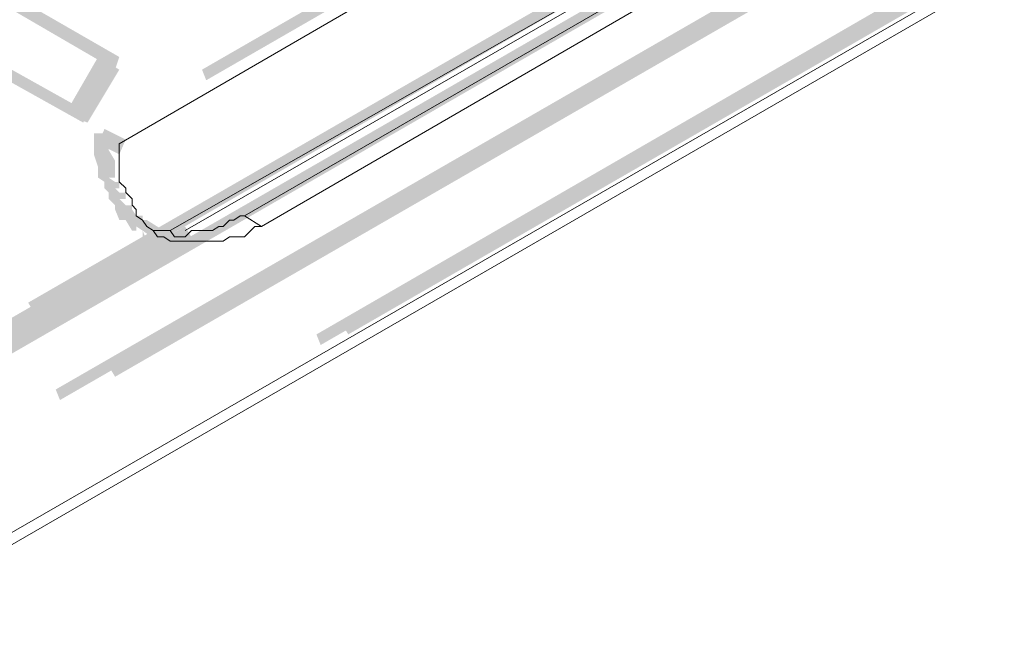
# Model space of a CAD drawing. Header units: millimetres. Extents: x -91 to 1961, y -1152 to 358.
# Tile 277 of 656: x 250.49 to 258.17, y 92.5 to 97.29. Entities that reach past the tile are written whole.
import ezdxf

# ---------------------------------------------------------------- set-up
doc = ezdxf.new("R2010")
doc.units = ezdxf.units.MM
doc.header["$MEASUREMENT"] = 0
doc.layers.get('0').update_dxf_attribs({"linetype": 'CONTINUOUS'})

msp = doc.modelspace()

# ---------------------------------------------------------------- hatches: boundary and pattern name
at = {"true_color": 0xaaaaaa}
h = msp.add_hatch(color=253, dxfattribs=at)
h.paths.add_polyline_path([(236.2746, 85.3503), (241.784, 88.5269), (241.8336, 88.3945), (236.3242, 85.251)])
h.paths.add_polyline_path([(244.5304, 90.0821), (250.0398, 93.2586), (250.0894, 93.1759), (244.58, 89.9993)])
h.paths.add_polyline_path([(252.8027, 94.8304), (258.2956, 98.007), (258.3452, 97.9242), (252.8358, 94.7477)])
h.paths.add_polyline_path([(261.0585, 99.6118), (266.5183, 102.7884), (266.601, 102.7057), (261.0916, 99.5291)])
h.paths.add_polyline_path([(269.2647, 104.3601), (274.7741, 107.5367), (274.8568, 107.454), (269.3639, 104.2774)])
h.paths.add_polyline_path([(277.537, 109.1415), (279.4397, 110.25), (279.4727, 110.1673), (277.5701, 109.0588)])
h = msp.add_hatch(color=253, dxfattribs=at)
h.paths.add_polyline_path([(236.4897, 85.433), (241.9991, 88.6096), (242.0321, 88.4772), (236.5393, 85.3503)])
h.paths.add_polyline_path([(244.7455, 90.1648), (250.2548, 93.3414), (250.3045, 93.2586), (244.7951, 90.0821)])
h.paths.add_polyline_path([(253.0013, 94.9131), (258.5106, 98.0897), (258.5603, 98.007), (253.0509, 94.8304)])
h.paths.add_polyline_path([(261.2736, 99.6945), (266.7664, 102.8711), (266.8161, 102.7884), (261.3067, 99.6118)])
h.paths.add_polyline_path([(269.4798, 104.4428), (274.9891, 107.6194), (275.0719, 107.5367), (269.5625, 104.3601)])
h.paths.add_polyline_path([(277.7356, 109.2243), (279.2246, 110.0846), (279.2742, 110.0019), (277.8348, 109.1415)])
h = msp.add_hatch(color=253, dxfattribs=at)
h.paths.add_polyline_path([(242.2969, 90.3468), (247.8062, 93.5234), (247.8393, 93.4406), (242.3299, 90.2641)])
h.paths.add_polyline_path([(250.5526, 95.0786), (256.062, 98.2551), (256.0951, 98.1724), (250.6023, 94.9958)])
h.paths.add_polyline_path([(258.8084, 99.8765), (264.3178, 103.0531), (264.3675, 102.9207), (258.8581, 99.7442)])
h.paths.add_polyline_path([(267.0311, 104.6083), (272.16, 107.5863), (272.1931, 107.4871), (267.1139, 104.5256)])
h = msp.add_hatch(color=253, dxfattribs=at)
h.paths.add_polyline_path([(272.2758, 107.2885), (266.7664, 104.112), (266.7333, 104.1947), (272.2427, 107.3713)])
h.paths.add_polyline_path([(264.02, 102.4906), (258.5106, 99.314), (258.4775, 99.4133), (263.9704, 102.5898)])
h.paths.add_polyline_path([(255.7642, 97.7588), (250.2548, 94.5822), (250.2052, 94.6649), (255.7146, 97.8415)])
h.paths.add_polyline_path([(247.5084, 92.9608), (242.4127, 90.049), (242.3796, 90.1317), (247.4588, 93.0601)])
h = msp.add_hatch(color=253, dxfattribs=at)
h.paths.add_polyline_path([(272.8383, 107.0238), (267.3289, 103.8472), (267.2793, 103.93), (272.7887, 107.1065)])
h.paths.add_polyline_path([(264.566, 102.2424), (259.0732, 99.0658), (259.0235, 99.1485), (264.5329, 102.3251)])
h.paths.add_polyline_path([(256.3102, 97.4941), (250.8008, 94.3175), (250.7677, 94.4002), (256.2771, 97.5768)])
h.paths.add_polyline_path([(248.0544, 92.7623), (242.9752, 89.8339), (242.9256, 89.9166), (248.0048, 92.845)])
h = msp.add_hatch(color=253, dxfattribs=at)
h.paths.add_polyline_path([(242.9256, 89.8339), (248.4349, 93.0105), (248.4846, 92.9278), (242.9752, 89.7512)])
h.paths.add_polyline_path([(251.1813, 94.5822), (256.6907, 97.7588), (256.7404, 97.6761), (251.231, 94.4995)])
h.paths.add_polyline_path([(259.4537, 99.3636), (264.9465, 102.5402), (264.9962, 102.4079), (259.4868, 99.2313)])
h.paths.add_polyline_path([(267.6598, 104.112), (272.7887, 107.0734), (272.8383, 106.9907), (267.7426, 104.0292)])
for points in [[(257.4518, 99.9923), (251.9424, 96.8158), (251.9093, 96.8985), (257.4187, 100.0751)], [(250.1721, 97.6264), (251.2641, 96.9977), (251.231, 96.8985), (250.1225, 97.5437)], [(250.9828, 96.4849), (250.0067, 97.0308), (250.0398, 97.1136), (251.0159, 96.5676)], [(250.8505, 96.5676), (251.0986, 96.9977), (251.1813, 96.9481), (250.9332, 96.5179)], [(251.2641, 96.8985), (251.0159, 96.4849), (250.9332, 96.5179), (251.1813, 96.9481)], [(251.1813, 96.4021), (251.1813, 96.3525), (251.1813, 96.3194), (251.1813, 96.2698), (251.231, 96.1871), (251.231, 96.1374), (251.231, 96.1043), (251.231, 96.0547), (251.1813, 96.0547), (251.231, 96.0216), (251.2641, 96.0216), (251.2641, 95.972), (251.231, 95.972), (251.2641, 95.9389), (251.3137, 95.9389), (251.3137, 95.8892), (251.2641, 95.8892), (251.3137, 95.8396), (251.3633, 95.8396), (251.3633, 95.8065), (251.2641, 95.8396), (251.3137, 95.8396), (251.3633, 95.8065), (251.3964, 95.7569), (251.4461, 95.7569), (251.4461, 95.7238), (251.3633, 95.7569), (251.3964, 95.7569), (251.4461, 95.7238), (251.4792, 95.6742), (251.4461, 95.6411), (251.3964, 95.6742), (251.3964, 95.6411), (251.3633, 95.6411), (251.3137, 95.7238), (251.3137, 95.7569), (251.3633, 95.7238), (251.3137, 95.7569), (251.3137, 95.7238), (251.2641, 95.7238), (251.231, 95.8065), (251.231, 95.8396), (251.2641, 95.8065), (251.231, 95.8396), (251.1813, 95.8892), (251.1813, 95.9389), (251.231, 95.8892), (251.1813, 95.9389), (251.1483, 95.972), (251.1483, 96.0216), (251.1813, 95.972), (251.1483, 96.0216), (251.0986, 96.0547), (251.0986, 96.1043), (251.0986, 96.1374), (251.0986, 96.1871), (251.0986, 96.1374), (251.0655, 96.2367), (251.0655, 96.2698), (251.0655, 96.3194), (251.0655, 96.3525), (251.0655, 96.4021)], [(251.2641, 96.2367), (251.0986, 96.3194), (251.1483, 96.4352), (251.3137, 96.3525)], [(251.5619, 95.5584), (251.4461, 95.6411), (251.4792, 95.7238), (251.6115, 95.6411)], [(249.4442, 94.3175), (251.777, 95.6742), (251.8266, 95.5914), (249.4938, 94.2348)], [(251.6942, 95.5914), (249.6592, 94.4002), (249.6261, 94.4995), (251.6611, 95.6742)]]:
    msp.add_hatch(color=253, dxfattribs=at).paths.add_polyline_path(points)
h = msp.add_hatch(color=253, dxfattribs=at)
h.paths.add_polyline_path([(251.4461, 95.7238), (251.4792, 95.7238), (251.4792, 95.5914), (251.4461, 95.5914)])
h.paths.add_polyline_path([(251.5619, 95.6742), (251.5619, 95.6411), (251.4792, 95.6742), (251.5288, 95.6742), (251.5288, 95.5584), (251.4792, 95.5584), (251.4461, 95.6411), (251.4461, 95.6742)])

# ---------------------------------------------------------------- linework, layer by layer
at = {"color": 7, "linetype": 'Continuous', "lineweight": 5}
for points in [[(279.6051, 110.1177), (236.44, 85.2179), (236.44, 85.2179)], [(256.8562, 98.6026), (251.6611, 95.6411), (251.6611, 95.6411)], [(251.777, 95.6411), (256.6907, 98.4702), (256.6907, 98.4702)], [(252.3726, 95.6742), (252.2402, 95.7569), (252.2402, 95.7569)]]:
    msp.add_lwpolyline(points, dxfattribs=at)
at = {"color": 7, "linetype": 'Continuous', "lineweight": 20}
for points in [[(236.622, 85.2179), (279.3073, 109.8695), (279.3073, 109.8695)], [(251.2641, 96.3194), (257.5345, 99.9592), (257.5345, 99.9592)], [(252.2402, 95.7569), (256.2771, 98.0897), (256.2771, 98.0897)], [(256.3929, 98.007), (252.3726, 95.6742), (252.3726, 95.6742)], [(251.2641, 96.3194), (251.2641, 96.2698), (251.2641, 96.2698)], [(251.2641, 96.2698), (251.2641, 96.2367), (251.2641, 96.2367)], [(251.2641, 96.2367), (251.2641, 96.1871), (251.2641, 96.1871)], [(251.2641, 96.1871), (251.2641, 96.1043), (251.2641, 96.1043)], [(251.2641, 96.1043), (251.2641, 96.0547), (251.2641, 96.0547)], [(251.2641, 96.0547), (251.2641, 96.0216), (251.2641, 96.0216)], [(251.2641, 96.0216), (251.3137, 95.972), (251.3137, 95.972)], [(251.3137, 95.972), (251.3137, 95.9389), (251.3137, 95.9389)], [(251.3137, 95.9389), (251.3633, 95.8892), (251.3633, 95.8892)], [(251.3633, 95.8892), (251.3633, 95.8396), (251.3633, 95.8396)], [(251.3633, 95.8396), (251.3964, 95.8065), (251.3964, 95.8065)], [(251.3964, 95.8065), (251.3964, 95.7569), (251.3964, 95.7569)], [(251.3964, 95.7569), (251.4461, 95.7238), (251.4461, 95.7238)], [(252.1575, 95.7238), (252.2071, 95.7569), (252.2071, 95.7569)], [(252.2071, 95.7569), (252.2402, 95.7569), (252.2402, 95.7569)], [(251.4461, 95.7238), (251.4792, 95.6742), (251.4792, 95.6742)], [(252.0748, 95.6742), (252.1244, 95.7238), (252.1244, 95.7238)], [(252.1244, 95.7238), (252.1575, 95.7238), (252.1575, 95.7238)], [(251.4792, 95.6742), (251.5288, 95.6411), (251.5288, 95.6411)], [(251.5288, 95.6411), (251.5619, 95.6411), (251.5619, 95.6411)], [(251.5288, 95.6411), (251.5619, 95.5914), (251.5619, 95.5914)], [(251.5619, 95.6411), (251.6115, 95.6411), (251.6115, 95.6411)], [(251.6115, 95.6411), (251.6611, 95.6411), (251.6611, 95.6411)], [(251.6611, 95.6411), (251.6942, 95.5914), (251.6942, 95.5914)], [(251.777, 95.5914), (251.8266, 95.6411), (251.8266, 95.6411)], [(251.8266, 95.6411), (251.8597, 95.6411), (251.8597, 95.6411)], [(251.8597, 95.6411), (251.9093, 95.6411), (251.9093, 95.6411)], [(251.9093, 95.6411), (251.9424, 95.6411), (251.9424, 95.6411)], [(251.9424, 95.6411), (251.992, 95.6411), (251.992, 95.6411)], [(251.992, 95.6411), (252.0417, 95.6742), (252.0417, 95.6742)], [(252.0417, 95.6742), (252.0748, 95.6742), (252.0748, 95.6742)], [(252.2402, 95.5914), (252.2898, 95.6411), (252.2898, 95.6411)], [(252.2898, 95.6411), (252.3229, 95.6742), (252.3229, 95.6742)], [(252.3229, 95.6742), (252.3726, 95.6742), (252.3726, 95.6742)], [(251.5619, 95.5914), (251.6115, 95.5914), (251.6115, 95.5914)], [(251.6115, 95.5914), (251.6611, 95.5584), (251.6611, 95.5584)], [(251.6611, 95.5584), (251.6942, 95.5584), (251.6942, 95.5584)], [(251.6942, 95.5914), (251.7439, 95.5914), (251.7439, 95.5914)], [(251.6942, 95.5584), (251.7439, 95.5584), (251.7439, 95.5584)], [(251.7439, 95.5914), (251.777, 95.5914), (251.777, 95.5914)], [(251.7439, 95.5584), (251.777, 95.5584), (251.777, 95.5584)], [(251.777, 95.5584), (251.8266, 95.5584), (251.8266, 95.5584)], [(251.8266, 95.5584), (251.8597, 95.5584), (251.8597, 95.5584)], [(251.8597, 95.5584), (251.9093, 95.5584), (251.9093, 95.5584)], [(251.9093, 95.5584), (251.9424, 95.5584), (251.9424, 95.5584)], [(251.9424, 95.5584), (251.992, 95.5584), (251.992, 95.5584)], [(251.992, 95.5584), (252.0417, 95.5584), (252.0417, 95.5584)], [(252.0417, 95.5584), (252.0748, 95.5584), (252.0748, 95.5584)], [(252.0748, 95.5584), (252.1244, 95.5914), (252.1244, 95.5914)], [(252.1244, 95.5914), (252.1575, 95.5914), (252.1575, 95.5914)], [(252.1575, 95.5914), (252.2402, 95.5914), (252.2402, 95.5914)]]:
    msp.add_lwpolyline(points, dxfattribs=at)

doc.saveas('drawing.dxf')
